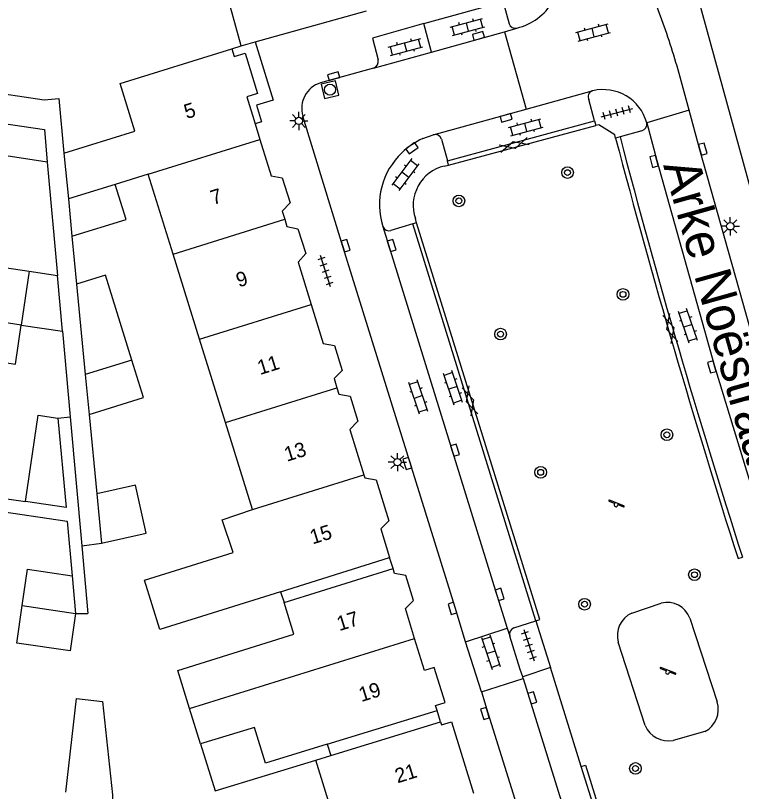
# Model space of a CAD drawing. Extents: x 131000 to 133014, y 396499 to 399001.
# Drawn here: x 132763.9 to 132813.6, y 397439.8 to 397492.9 of the extents above; entities that cross this region are included whole.
import ezdxf

# ---------------------------------------------------------------- set-up
doc = ezdxf.new("R2010")
doc.units = 0
for name, color, linetype in [('gg-afsc-erfafscheiding', 7, 'Continuous'), ('gg-afsc-muur', 7, 'Continuous'), ('gg-anno-huisnummerreeks BGT', 7, 'Continuous'), ('gg-anno-openbare ruimte label', 7, 'Continuous'), ('gg-bbg-gedigitaliseerde bebouwing', 7, 'Continuous'), ('gg-bbg-gedigitaliseerde bebouwing onder overbouw', 7, 'Continuous'), ('gg-bbg-gedigitaliseerde bijgebouw', 7, 'Continuous'), ('gg-bbg-gedigitaliseerde overbouw', 7, 'Continuous'), ('gg-bbg-hoofdgebouw', 7, 'Continuous'), ('gg-bbg-luifel en loopbrug', 7, 'Continuous'), ('gg-bbg-pand overbouw', 7, 'Continuous'), ('gg-bbg-tussenscheiding', 7, 'Continuous'), ('gg-knt-verharding', 7, 'Continuous'), ('gg-knt-verharding nz', 7, 'Continuous'), ('gt-symb-boom', 7, 'Continuous'), ('gt-symb-gesloten verharding', 7, 'Continuous'), ('gt-symb-klinker verharding', 7, 'Continuous'), ('gt-symb-kolk', 7, 'Continuous'), ('gt-symb-lichtmast', 7, 'Continuous'), ('gt-symb-rioolschacht', 7, 'Continuous'), ('gt-symb-speelvoorziening', 7, 'Continuous'), ('gt-symb-tegel verharding', 7, 'Continuous')]:
    doc.layers.add(name, color=color, linetype=linetype)

# ---------------------------------------------------------------- blocks, each defined once
blk = doc.blocks.new('gt0-KL1')
at = {"layer": 'gt-symb-klinker verharding'}
for p, q in [((-1.15, 0.3), (1.15, 0.3)), ((-1, -0.3), (-1, 0.3)), ((-0.5, 0.3), (-0.5, 0.45)), ((0, -0.3), (0, 0.3)), ((0.5, 0.3), (0.5, 0.45)), ((1, -0.3), (1, 0.3)), ((-1.15, -0.3), (1.15, -0.3)), ((-0.5, -0.45), (-0.5, -0.3)), ((0.5, -0.45), (0.5, -0.3))]:
    blk.add_line(p, q, dxfattribs=at)
blk = doc.blocks.new('gt0-TEG1')
at = {"layer": 'gt-symb-tegel verharding'}
for p, q in [((-1.125, 0), (1.125, 0)), ((-0.9, -0.25), (-0.9, 0.25)), ((-0.45, -0.25), (-0.45, 0.25)), ((0, -0.25), (0, 0.25)), ((0.45, -0.25), (0.45, 0.25)), ((0.9, -0.25), (0.9, 0.25))]:
    blk.add_line(p, q, dxfattribs=at)
blk = doc.blocks.new('gt0-KOLK')
at = {"layer": 'gt-symb-kolk'}
blk.add_lwpolyline([(0, 0), (0.375, 0), (0.375, 0.4), (-0.375, 0.4), (-0.375, 0), (0, 0)], dxfattribs=at)
blk = doc.blocks.new('gt0-BOOM')
at = {"layer": 'gt-symb-boom'}
for radius in [0.4, 0.2]:
    blk.add_circle((0, 0), radius, dxfattribs=at)
blk = doc.blocks.new('gt0-GESVH1')
at = {"layer": 'gt-symb-gesloten verharding'}
for p, q in [((-0.992, -0.261), (0.008, 0.239)), ((0.008, -0.261), (-0.992, 0.239)), ((0.008, 0.239), (1.008, -0.261)), ((1.008, 0.239), (0.008, -0.261))]:
    blk.add_line(p, q, dxfattribs=at)
blk = doc.blocks.new('gt0-LMAST')
at = {"layer": 'gt-symb-lichtmast'}
for p, q in [((-0.005, 0.246), (-0.005, 0.621)), ((-0.182, 0.173), (-0.447, 0.438)), ((0.172, 0.173), (0.437, 0.438)), ((-0.255, -0.004), (-0.63, -0.004)), ((-0.182, -0.181), (-0.447, -0.446)), ((-0.005, -0.254), (-0.005, -0.629)), ((0.437, -0.446), (0.172, -0.181)), ((0.245, -0.004), (0.62, -0.004))]:
    blk.add_line(p, q, dxfattribs=at)
blk.add_circle((-0.005, -0.004), 0.25, dxfattribs=at)
blk = doc.blocks.new('gt0-SV')
at = {"layer": 'gt-symb-speelvoorziening'}
for p, q in [((-0.477, 0.255), (-0.08, 0.096)), ((0.542, -0.076), (-0.449, 0.324)), ((0.125, 0.014), (0.515, -0.143))]:
    blk.add_line(p, q, dxfattribs=at)
for centre, radius, start, end in [((-0.466, 0.291), 0.0369, 63.6251, 252.6602), ((-0.002, -0.005), 0.128, 127.6866, 8.5986), ((0.531, -0.111), 0.0363, 243.5085, 72.5436)]:
    blk.add_arc(centre, radius, start, end, dxfattribs=at)
blk = doc.blocks.new('gt0-RS')
at = {"layer": 'gt-symb-rioolschacht'}
blk.add_lwpolyline([(-0.5, -0.5), (0.5, -0.5), (0.5, 0.5), (-0.5, 0.5)], close=True, dxfattribs=at)
blk.add_circle((0, 0), 0.375, dxfattribs=at)

msp = doc.modelspace()

# ---------------------------------------------------------------- linework, layer by layer
at = {"layer": 'gg-afsc-erfafscheiding'}
for p, q in [((132766.061, 397482.861), (132766.761, 397475.093)), ((132767.751, 397477.783), (132768.067, 397474.503)), ((132767.106, 397471.272), (132767.634, 397465.407)), ((132766.79, 397465.331), (132767.634, 397465.407)), ((132767.634, 397465.407), (132768.43, 397456.584)), ((132768.925, 397465.578), (132769.449, 397460.133)), ((132758.728, 397460.469), (132764.565, 397459.608)), ((132768.43, 397456.584), (132769.773, 397456.758)), ((132768.43, 397456.584), (132768.847, 397451.957)), ((132767.996, 397451.953), (132768.847, 397451.957))]:
    msp.add_line(p, q, dxfattribs=at)
for points in [[(132761.56, 397487.76), (132765.841, 397487.12), (132766.844, 397487.216), (132767.205, 397483.46)], [(132758.597, 397459.578), (132767.426, 397458.276), (132767.765, 397454.523)]]:
    msp.add_lwpolyline(points, dxfattribs=at)
at = {"layer": 'gg-afsc-muur'}
for p, q in [((132809.307, 397498.952), (132815.793, 397475.346)), ((132778.71, 397490.62), (132779.35, 397490.82))]:
    msp.add_line(p, q, dxfattribs=at)
at = {"layer": 'gg-bbg-gedigitaliseerde bebouwing'}
for p, q in [((132779.35, 397490.82), (132777.638, 397496.974)), ((132767.205, 397483.46), (132767.506, 397480.333)), ((132772.983, 397482.036), (132770.717, 397481.331)), ((132774.686, 397476.561), (132772.983, 397482.036)), ((132776.497, 397470.74), (132774.686, 397476.561)), ((132764.816, 397475.384), (132764.272, 397471.696)), ((132778.275, 397465.024), (132776.497, 397470.74)), ((132780.128, 397459.068), (132778.275, 397465.024)), ((132776.571, 397443.022), (132775.815, 397445.453)), ((132784.457, 397441.909), (132785.482, 397442.229)), ((132786.047, 397436.816), (132784.457, 397441.909))]:
    msp.add_line(p, q, dxfattribs=at)
for points in [[(132767.205, 397483.46), (132772.066, 397484.984), (132771.054, 397488.239), (132778.71, 397490.62)], [(132758.521, 397479.621), (132761.127, 397479.231), (132760.644, 397476.007), (132764.816, 397475.384)], [(132757.105, 397470.024), (132763.878, 397469.025), (132764.272, 397471.696)], [(132778.8, 397456.124), (132778.039, 397458.355), (132780.128, 397459.068)], [(132782.053, 397453.43), (132773.781, 397450.856), (132772.729, 397454.235), (132778.8, 397456.124)], [(132775.815, 397445.453), (132775.005, 397448.054), (132782.956, 397450.528), (132782.282, 397452.695)], [(132785.245, 397443.002), (132781.011, 397441.706), (132780.262, 397444.152), (132776.571, 397443.022)]]:
    msp.add_lwpolyline(points, dxfattribs=at)
at = {"layer": 'gg-bbg-gedigitaliseerde bebouwing onder overbouw'}
for p, q in [((132782.053, 397453.43), (132789.509, 397455.79)), ((132782.282, 397452.695), (132789.753, 397455.02)), ((132785.245, 397443.002), (132792.766, 397445.305)), ((132785.482, 397442.229), (132793.006, 397444.532))]:
    msp.add_line(p, q, dxfattribs=at)
at = {"layer": 'gg-bbg-gedigitaliseerde bijgebouw'}
for p, q in [((132766.061, 397482.861), (132762.604, 397483.378)), ((132767.506, 397480.333), (132767.751, 397477.783)), ((132768.067, 397474.503), (132768.663, 397468.303)), ((132768.663, 397468.303), (132768.925, 397465.578)), ((132769.449, 397460.133), (132769.773, 397456.758)), ((132767.765, 397454.523), (132767.996, 397451.953))]:
    msp.add_line(p, q, dxfattribs=at)
for points in [[(132762.921, 397485.524), (132765.861, 397485.084), (132766.061, 397482.861)], [(132767.751, 397477.783), (132771.461, 397478.937), (132770.717, 397481.331)], [(132771.855, 397469.296), (132770.044, 397475.118), (132768.067, 397474.503)], [(132768.925, 397465.578), (132772.651, 397466.736), (132771.855, 397469.296)], [(132764.565, 397459.608), (132765.437, 397465.53), (132766.79, 397465.331)], [(132766.79, 397465.331), (132767.348, 397459.198), (132764.565, 397459.608)], [(132769.773, 397456.758), (132772.835, 397457.441), (132772.102, 397460.725), (132769.449, 397460.133)], [(132764.344, 397452.496), (132764.709, 397454.973), (132767.765, 397454.523)], [(132767.996, 397451.953), (132767.618, 397449.383), (132763.965, 397449.921), (132764.344, 397452.496)], [(132767.337, 397439.724), (132768.054, 397446.122), (132769.855, 397445.921), (132770.526, 397439.532), (132770.54, 397439.248)]]:
    msp.add_lwpolyline(points, dxfattribs=at)
at = {"layer": 'gg-bbg-gedigitaliseerde overbouw'}
for p, q in [((132782.053, 397453.43), (132782.282, 397452.695)), ((132785.245, 397443.002), (132785.482, 397442.229))]:
    msp.add_line(p, q, dxfattribs=at)
at = {"layer": 'gg-bbg-hoofdgebouw'}
for p, q in [((132780.315, 397491.089), (132787.94, 397493.21)), ((132779.35, 397490.82), (132780.315, 397491.089)), ((132778.71, 397490.62), (132778.874, 397490.09)), ((132779.73, 397487.332), (132780.306, 397485.475)), ((132780.306, 397485.475), (132780.634, 397484.416))]:
    msp.add_line(p, q, dxfattribs=at)
for points in [[(132778.874, 397490.09), (132779.622, 397490.322), (132780.473, 397487.562), (132779.73, 397487.332)], [(132780.634, 397484.416), (132781.407, 397481.922), (132782.167, 397481.772), (132782.7, 397480.067), (132782.158, 397479.5), (132782.332, 397478.94)], [(132782.332, 397478.94), (132782.486, 397478.443), (132783.239, 397478.288), (132783.774, 397476.601), (132783.242, 397476.003), (132784.137, 397473.116)], [(132784.137, 397473.116), (132784.966, 397470.444), (132785.735, 397470.294), (132786.262, 397468.585), (132785.713, 397468.035), (132785.91, 397467.4)], [(132785.91, 397467.4), (132786.044, 397466.967), (132786.809, 397466.82), (132787.341, 397465.115), (132786.794, 397464.548), (132787.757, 397461.441)], [(132787.757, 397461.441), (132787.819, 397461.24), (132788.592, 397461.092), (132789.461, 397458.291), (132788.906, 397457.736), (132789.509, 397455.79)], [(132791.233, 397450.248), (132790.601, 397452.285), (132791.152, 397452.837), (132790.628, 397454.544), (132789.853, 397454.698), (132789.753, 397455.02)], [(132792.766, 397445.305), (132792.659, 397445.651), (132793.318, 397445.853), (132792.582, 397448.255), (132791.913, 397448.056), (132791.233, 397450.248)], [(132793.006, 397444.532), (132793.069, 397444.33), (132793.751, 397444.538), (132795.272, 397439.646)]]:
    msp.add_lwpolyline(points, dxfattribs=at)
at = {"layer": 'gg-bbg-luifel en loopbrug'}
for p, q in [((132764.816, 397475.384), (132766.761, 397475.093)), ((132767.106, 397471.272), (132766.761, 397475.093)), ((132764.272, 397471.696), (132767.106, 397471.272))]:
    msp.add_line(p, q, dxfattribs=at)
msp.add_lwpolyline([(132776.571, 397443.022), (132777.57, 397439.8), (132784.457, 397441.909)], dxfattribs=at)
at = {"layer": 'gg-bbg-pand overbouw'}
for p, q in [((132789.753, 397455.02), (132789.509, 397455.79)), ((132793.006, 397444.532), (132792.766, 397445.305))]:
    msp.add_line(p, q, dxfattribs=at)
at = {"layer": 'gg-bbg-tussenscheiding'}
for p, q in [((132772.983, 397482.036), (132780.634, 397484.416)), ((132770.717, 397481.331), (132767.506, 397480.333)), ((132774.686, 397476.561), (132782.332, 397478.94)), ((132764.272, 397471.696), (132749.702, 397473.855)), ((132776.497, 397470.74), (132784.137, 397473.116)), ((132771.855, 397469.296), (132768.663, 397468.303)), ((132778.275, 397465.024), (132785.91, 397467.4)), ((132780.128, 397459.068), (132787.757, 397461.441)), ((132764.344, 397452.496), (132767.996, 397451.953)), ((132775.815, 397445.453), (132791.233, 397450.248))]:
    msp.add_line(p, q, dxfattribs=at)
at = {"layer": 'gg-knt-verharding'}
for p, q in [((132797.39, 397491.78), (132798.241, 397492.038)), ((132797.39, 397491.78), (132798.868, 397486.478)), ((132788.415, 397489.299), (132784.79, 397488.29)), ((132798.868, 397486.478), (132803.404, 397487.728)), ((132803.441, 397487.738), (132803.404, 397487.728)), ((132810.053, 397486.405), (132809.693, 397487.661)), ((132803.567, 397485.687), (132803.175, 397487.135)), ((132810.053, 397486.405), (132807.137, 397485.551)), ((132793.474, 397482.952), (132803.567, 397485.687)), ((132793.552, 397482.658), (132803.655, 397485.357)), ((132803.567, 397485.687), (132803.655, 397485.357)), ((132806.81, 397484.991), (132805.306, 397484.587)), ((132791.791, 397484.464), (132792.51, 397484.729)), ((132793.07, 397484.436), (132793.474, 397482.952)), ((132805.306, 397484.587), (132805.002, 397484.505)), ((132793.552, 397482.658), (132793.474, 397482.952)), ((132793.266, 397482.582), (132793.552, 397482.658)), ((132791.371, 397478.704), (132791.281, 397478.995)), ((132791.103, 397478.621), (132789.607, 397478.169)), ((132791.371, 397478.704), (132791.103, 397478.621)), ((132799.531, 397451.446), (132791.103, 397478.621)), ((132799.809, 397451.533), (132791.371, 397478.704)), ((132813.393, 397455.715), (132813.699, 397455.81)), ((132806.108, 397451.982), (132808.136, 397452.664)), ((132798.035, 397450.978), (132799.531, 397451.446)), ((132799.531, 397451.446), (132799.809, 397451.533)), ((132799.531, 397451.446), (132800.545, 397448.259)), ((132810.08, 397451.629), (132811.963, 397445.909)), ((132794.724, 397450.006), (132797.58, 397450.952)), ((132797.58, 397450.952), (132797.752, 397450.406)), ((132795.814, 397446.583), (132794.724, 397450.006)), ((132807.033, 397444.274), (132805.187, 397449.989)), ((132800.545, 397448.259), (132798.636, 397447.607)), ((132802.654, 397441.467), (132800.545, 397448.259)), ((132795.814, 397446.583), (132798.669, 397447.509)), ((132798.669, 397447.509), (132798.636, 397447.607)), ((132811.129, 397443.871), (132808.949, 397443.264)), ((132802.654, 397441.467), (132802.936, 397441.555)), ((132809.317, 397420.014), (132802.654, 397441.467))]:
    msp.add_line(p, q, dxfattribs=at)
for points in [[(132808.508, 397491.668), (132806.136, 397498.177), (132805.929, 397498.661), (132805.742, 397499.152)], [(132791.861, 397492.349), (132797.089, 397493.796), (132797.231, 397493.759), (132797.337, 397493.658), (132797.707, 397492.327)], [(132791.861, 397492.349), (132788.342, 397491.337), (132788.728, 397489.865)], [(132780.315, 397491.089), (132781.546, 397487.097), (132780.393, 397486.757), (132780.732, 397485.607), (132780.306, 397485.475)], [(132794.724, 397450.006), (132794.013, 397452.355), (132786.316, 397477.077), (132783.573, 397486.008)], [(132818.497, 397457.42), (132817.159, 397461.661), (132814.693, 397469.771), (132810.785, 397483.692), (132810.053, 397486.405)], [(132805.002, 397484.505), (132804.942, 397484.734), (132803.864, 397485.413), (132803.655, 397485.357)], [(132798.636, 397447.607), (132798.459, 397448.124), (132797.752, 397450.406)], [(132795.814, 397446.583), (132796.242, 397445.156), (132801.752, 397427.55), (132805.07, 397416.811), (132805.412, 397415.878), (132809.389, 397406.136)], [(132802.936, 397441.555), (132809.602, 397420.085), (132810.264, 397418.201), (132810.958, 397416.329), (132815.512, 397405.114)]]:
    msp.add_lwpolyline(points, dxfattribs=at)
for centre, radius, start, end in [((132797.326, 397495.841), 3.912, 283.5297, 15.6867), ((132798.128, 397492.466), 0.443, 198.3162, 284.8394), ((132757.032, 397474.266), 54.338, 14.2711, 18.6782), ((132788.28, 397489.743), 0.464, 286.9009, 15.2136), ((132785.334, 397486.534), 1.838, 107.2101, 196.6475), ((132803.532, 397487.338), 0.411, 108.1501, 209.6196), ((132804.154, 397484.727), 3.095, 15.4501, 103.3225), ((132806.631, 397485.471), 0.512, 290.4497, 8.9866), ((132793.813, 397479.941), 4.955, 114.0832, 134.1617), ((132792.628, 397484.273), 0.471, 20.2637, 104.4979), ((133367.691, 397632.886), 581.924, 194.772592, 197.725501), ((133332.888, 397622.847), 545.398, 194.68494, 197.8344), ((132793.735, 397479.921), 4.915, 133.3517, 197.4029), ((132793.895, 397479.891), 2.763, 103.1542, 198.9266), ((132789.482, 397478.622), 0.47, 201.3331, 285.3738), ((132808.535, 397451.07), 1.643, 19.8857, 104.052), ((132806.802, 397450.452), 1.68, 114.3897, 196.0053), ((132798.222, 397450.529), 0.486, 112.6412, 194.7105), ((132810.318, 397445.393), 1.724, 298.0674, 17.4215), ((132808.609, 397444.942), 1.712, 202.9588, 281.4502)]:
    msp.add_arc(centre, radius, start, end, dxfattribs=at)
at = {"layer": 'gg-knt-verharding nz'}
for p, q in [((132792.387, 397490.394), (132791.861, 397492.349)), ((132792.387, 397490.394), (132797.39, 397491.78)), ((132788.415, 397489.299), (132792.387, 397490.394)), ((132792.51, 397484.729), (132798.868, 397486.478))]:
    msp.add_line(p, q, dxfattribs=at)
for points in [[(132807.137, 397485.551), (132807.831, 397482.957), (132811.783, 397468.887), (132815.565, 397456.497)], [(132789.045, 397478.451), (132796.871, 397453.195), (132797.58, 397450.952)], [(132798.669, 397447.509), (132804.602, 397428.392), (132807.419, 397419.444)]]:
    msp.add_lwpolyline(points, dxfattribs=at)

# ---------------------------------------------------------------- block references
at = {"layer": 'gt-symb-boom'}
for p in [(132801.708, 397482.139), (132794.264, 397480.202), (132810.408, 397454.604), (132802.877, 397452.585), (132806.365, 397441.338)]:
    msp.add_blockref('gt0-BOOM', p, dxfattribs=at)
at = {"layer": 'gt-symb-boom', "rotation": 90}
for p in [(132805.51, 397473.799), (132797.122, 397471.079), (132808.517, 397464.185), (132799.87, 397461.616)]:
    msp.add_blockref('gt0-BOOM', p, dxfattribs=at)
at = {"layer": 'gt-symb-gesloten verharding'}
for p, rotation in [((132798.036, 397484.04), 15.189787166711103), ((132808.763, 397471.482), -73.86579540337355), ((132795.029, 397466.522), -72.7793006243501)]:
    msp.add_blockref('gt0-GESVH1', p, dxfattribs=dict(at, rotation=rotation))
at = {"layer": 'gt-symb-klinker verharding'}
for p, rotation in [((132794.858, 397492.105), 14.953564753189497), ((132803.468, 397491.731), 14.953564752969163), ((132790.615, 397490.732), 14.953564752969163), ((132798.851, 397485.242), 14.953564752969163), ((132790.593, 397482.008), -126.9958977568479), ((132809.958, 397471.64), 108.72486806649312), ((132793.86, 397467.397), 108.72486806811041), ((132791.489, 397466.773), 108.72486806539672), ((132796.456, 397449.305), -71.58316555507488)]:
    msp.add_blockref('gt0-KL1', p, dxfattribs=dict(at, rotation=rotation))
at = {"layer": 'gt-symb-kolk'}
for p, rotation in [((132795.662, 397491.309), 15.606187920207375), ((132785.735, 397488.551), 15.596245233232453), ((132797.446, 397486.082), -164.669853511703), ((132790.93, 397483.97), -144.42292433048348), ((132810.785, 397483.692), -74.31952175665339), ((132807.831, 397482.957), 104.97768003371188), ((132786.316, 397477.077), -72.7109671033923), ((132789.469, 397477.088), -72.7952178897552), ((132811.783, 397468.887), 105.69042942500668), ((132793.809, 397463.07), -72.76970335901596), ((132790.92, 397462.281), 107.30444250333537), ((132796.871, 397453.195), -72.46592620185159), ((132794.013, 397452.355), 106.8399115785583), ((132799.108, 397446.115), -72.53477577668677), ((132796.242, 397445.156), 106.7069740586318)]:
    msp.add_blockref('gt0-KOLK', p, dxfattribs=dict(at, rotation=rotation))
at = {"layer": 'gt-symb-lichtmast'}
for p in [(132783.3, 397485.68), (132812.869, 397478.465), (132790.055, 397462.317)]:
    msp.add_blockref('gt0-LMAST', p, dxfattribs=at)
at = {"layer": 'gt-symb-rioolschacht', "rotation": 12.783520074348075}
msp.add_blockref('gt0-RS', (132785.433, 397487.82), dxfattribs=at)
at = {"layer": 'gt-symb-speelvoorziening'}
for p in [(132805.035, 397459.389), (132808.562, 397447.933)]:
    msp.add_blockref('gt0-SV', p, dxfattribs=at)
at = {"layer": 'gt-symb-tegel verharding'}
for p, rotation in [((132805.091, 397486.24), 14.953564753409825), ((132785.124, 397475.383), 107.94556305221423), ((132799.073, 397449.781), -71.58316555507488)]:
    msp.add_blockref('gt0-TEG1', p, dxfattribs=dict(at, rotation=rotation))

# ---------------------------------------------------------------- texts
at = {"layer": 'gg-anno-huisnummerreeks BGT'}
for s, rotation, p in [('5', 17.2, (132775.611, 397485.797)), ('7', 17.3, (132777.425, 397479.913)), ('9', 17.3, (132779.181, 397474.269)), ('11', 17.3, (132780.639, 397468.275)), ('13', 17.2, (132782.478, 397462.337)), ('15', 17.2, (132784.234, 397456.673)), ('17', 17.2, (132786.079, 397450.741)), ('19', 17.2, (132787.585, 397445.884)), ('21', 17.3, (132790.061, 397440.314))]:
    msp.add_text(s, height=1, rotation=rotation, dxfattribs=at).set_placement(p)
at = {"layer": 'gg-anno-openbare ruimte label'}
msp.add_text('Arke Noëstraat', height=2.5, rotation=285.7, dxfattribs=at).set_placement((132808.255, 397482.645))

doc.saveas('drawing.dxf')
